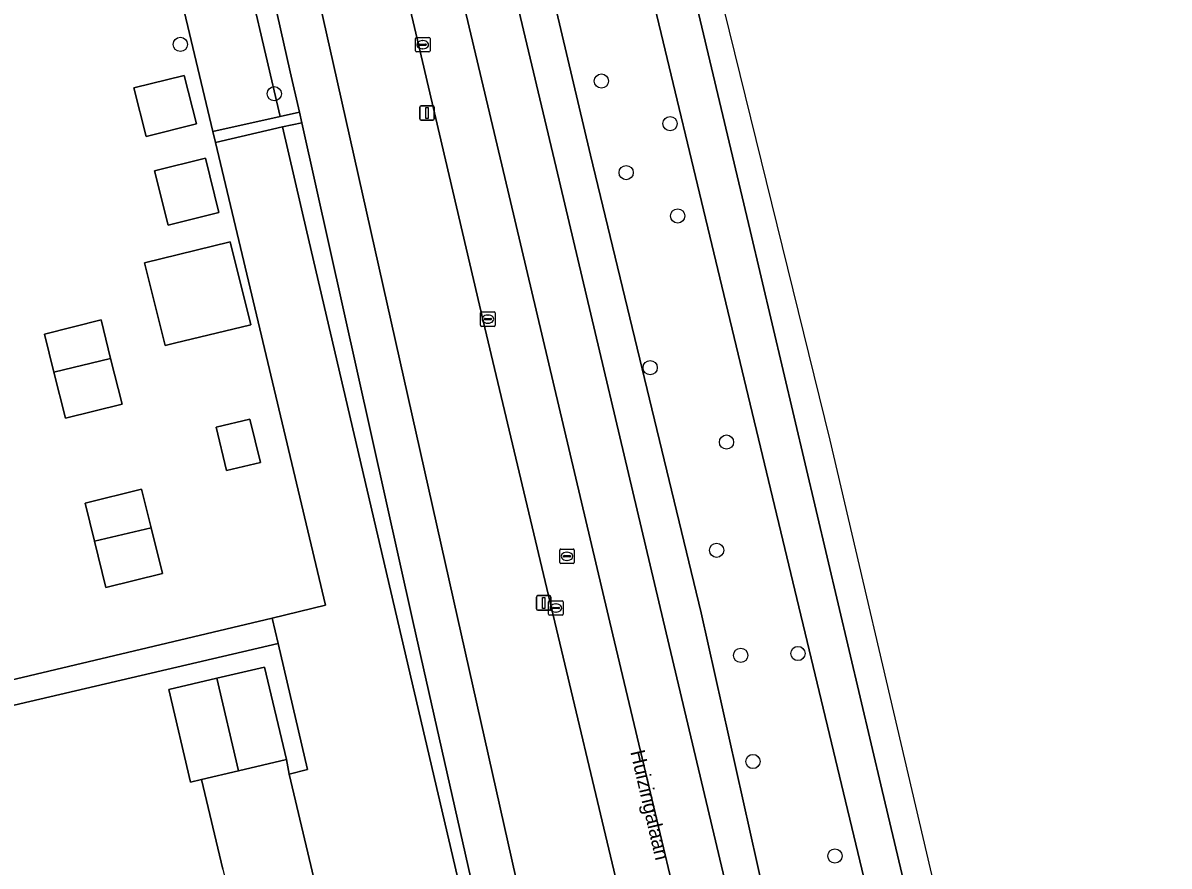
# Model space of a CAD drawing. Extents: x 158455 to 159797, y 387218 to 388672.
# Drawn here: x 159570.8 to 159649.6, y 388372.7 to 388430.7 of the extents above; entities that cross this region are included whole.
import ezdxf

# ---------------------------------------------------------------- set-up
doc = ezdxf.new("R2010")
doc.units = 0
for name, color, linetype in [('IMGEO_Berm_groen', 7, 'Continuous'), ('IMGEO_Boom', 7, 'Continuous'), ('IMGEO_Erf', 7, 'Continuous'), ('IMGEO_Fietspad_gesloten', 7, 'Continuous'), ('IMGEO_Groenvoorziening', 7, 'Continuous'), ('IMGEO_Kolk', 7, 'Continuous'), ('IMGEO_Lichtmast', 7, 'Continuous'), ('IMGEO_Loofbos', 7, 'Continuous'), ('IMGEO_Openbare_ruimte_label', 7, 'Continuous'), ('IMGEO_OVBaan_gesloten', 7, 'Continuous'), ('IMGEO_Pand', 7, 'Continuous'), ('IMGEO_Rijbaan_regionaal_gesloten', 7, 'Continuous'), ('IMGEO_Rioolput', 7, 'Continuous'), ('IMGEO_Voetpad_open', 7, 'Continuous')]:
    doc.layers.add(name, color=color, linetype=linetype)

msp = doc.modelspace()

# ---------------------------------------------------------------- linework, layer by layer
at = {"layer": 'IMGEO_Berm_groen'}
msp.add_lwpolyline([(159563.842, 388539.72), (159553.487, 388585.086), (159546.89, 388612.423), (159538.062, 388647.429), (159535.246, 388646.899), (159534.584, 388649.536), (159537.239, 388650.224), (159536.951, 388651.229), (159531.946, 388651.632), (159531.23, 388642.74), (159538.684, 388639.396), (159571.193, 388499.78), (159580.592, 388458.02), (159588.475, 388424.238), (159589.805, 388424.537), (159589.184, 388427.319), (159580.907, 388464.162), (159572.396, 388502.18)], close=True, dxfattribs=at)
for points in [[(159540.353, 388651.012), (159540.613, 388649.965), (159543.561, 388650.659), (159545.401, 388643.434), (159542.421, 388642.689), (159552.559, 388601.898), (159557.037, 388583.035), (159566.795, 388540.309), (159575.397, 388502.7), (159583.872, 388464.675), (159592.151, 388427.82), (159600.671, 388389.772), (159609.203, 388351.755), (159623.05, 388290.6), (159623.775, 388287.49), (159625.27, 388281.24), (159627.393, 388273.129), (159629.279, 388267.172), (159629.492, 388266.323)], [(159568.101, 388586.869), (159574.859, 388558.257), (159582.245, 388526.995), (159588.916, 388498.799), (159598.188, 388459.795), (159607.446, 388420.738), (159614.821, 388389.593), (159622.296, 388357.973), (159625.125, 388346), (159626.844, 388339.053)], [(159643.497, 388320.188), (159642.939, 388322.703), (159638.78, 388340.261), (159629.874, 388377.885), (159620.782, 388416.393), (159613.365, 388447.664), (159607.033, 388474.397), (159599.521, 388506.188), (159589.122, 388550.014), (159585.36, 388565.801)], [(159638.221, 388331.802), (159610.474, 388447.432), (159591.456, 388526.001)], [(159591.456, 388526.001), (159610.474, 388447.432), (159638.221, 388331.802)], [(159591.614, 388498.379), (159601.741, 388455.788), (159609.81, 388421.575), (159617.436, 388390.108), (159628.494, 388340.53)], [(159628.494, 388340.53), (159617.436, 388390.108), (159609.81, 388421.575), (159601.741, 388455.788), (159591.614, 388498.379)], [(159618.192, 388343.661), (159616.352, 388351.682), (159602.45, 388410.175), (159598.018, 388429.111), (159593.539, 388448.048), (159584.809, 388484.999)], [(159606.254, 388351.186), (159597.639, 388389.444), (159589.968, 388423.808), (159588.641, 388423.527), (159590.328, 388416.296), (159600.975, 388370.668), (159610.605, 388326.529), (159619.18, 388290.053), (159624.208, 388269.943)]]:
    msp.add_lwpolyline(points, dxfattribs=at)
at = {"layer": 'IMGEO_Boom'}
for centre in [(159581.623, 388429.2), (159610.565, 388426.678), (159588.079, 388425.803), (159615.288, 388423.747), (159612.269, 388420.38), (159615.811, 388417.398), (159613.92, 388406.962), (159619.169, 388401.843), (159618.487, 388394.401), (159620.14, 388387.176), (159624.075, 388387.305), (159620.981, 388379.875), (159626.62, 388373.376)]:
    msp.add_circle(centre, 0.489, dxfattribs=at)
at = {"layer": 'IMGEO_Erf'}
for points in [[(159549.583, 388380.64), (159587.929, 388389.743), (159591.599, 388390.626), (159585.749, 388415.231), (159584.033, 388422.45), (159583.853, 388423.207), (159569.796, 388482.336)], [(159584.552, 388372.474), (159583.067, 388378.634), (159582.324, 388378.46), (159580.83, 388384.824), (159584.125, 388385.598), (159587.419, 388386.371), (159588.913, 388380.006), (159589.115, 388379.011), (159590.365, 388379.327), (159588.339, 388387.99), (159549.968, 388379.017), (159555.256, 388356.744)]]:
    msp.add_lwpolyline(points, dxfattribs=at)
for points in [[(159578.433, 388426.205), (159581.893, 388427.065), (159582.723, 388423.726), (159579.264, 388422.866)], [(159579.853, 388420.512), (159583.345, 388421.38), (159584.278, 388417.628), (159580.786, 388416.76)], [(159579.157, 388414.167), (159585.039, 388415.629), (159586.464, 388409.899), (159581.212, 388408.643), (159580.569, 388408.489)], [(159576.174, 388410.242), (159576.832, 388407.596), (159577.614, 388404.45), (159573.724, 388403.483), (159572.934, 388406.664), (159572.285, 388409.275)], [(159586.406, 388403.432), (159587.122, 388400.435), (159584.807, 388399.881), (159584.091, 388402.878)], [(159578.963, 388398.607), (159579.624, 388395.949), (159580.403, 388392.815), (159576.513, 388391.848), (159575.725, 388395.019), (159575.074, 388397.64)]]:
    msp.add_lwpolyline(points, close=True, dxfattribs=at)
at = {"layer": 'IMGEO_Fietspad_gesloten'}
for points in [[(159633.886, 388260.246), (159633.908, 388260.603), (159633.389, 388263.756), (159630.357, 388262.993), (159629.492, 388266.323), (159629.279, 388267.172), (159627.393, 388273.129), (159625.27, 388281.24), (159623.775, 388287.49), (159623.05, 388290.6), (159609.203, 388351.755), (159600.671, 388389.772), (159592.151, 388427.82), (159583.872, 388464.675), (159575.397, 388502.7), (159566.795, 388540.309), (159557.037, 388583.035), (159552.559, 388601.898), (159542.421, 388642.689), (159540.613, 388649.965), (159540.353, 388651.012), (159539.53, 388654.351), (159543.874, 388655.358), (159542.595, 388658.557)], [(159536.69, 388652.52), (159536.951, 388651.229), (159537.239, 388650.224), (159538.062, 388647.429), (159546.89, 388612.423), (159553.487, 388585.086), (159563.842, 388539.72), (159572.396, 388502.18), (159580.907, 388464.162), (159589.184, 388427.319), (159589.805, 388424.537), (159589.968, 388423.808), (159597.639, 388389.444), (159606.254, 388351.186), (159620.082, 388290.065), (159621.116, 388285.526), (159622.272, 388280.842), (159624.224, 388273.238), (159624.796, 388271.174), (159625.874, 388267.279), (159627.284, 388261.472), (159627.344, 388261.025)]]:
    msp.add_lwpolyline(points, dxfattribs=at)
at = {"layer": 'IMGEO_Groenvoorziening'}
msp.add_lwpolyline([(159565.597, 388500), (159569.503, 388483.569), (159569.796, 388482.336), (159583.853, 388423.207), (159588.475, 388424.238), (159580.592, 388458.02), (159571.193, 388499.78)], dxfattribs=at)
at = {"layer": 'IMGEO_Kolk'}
for p, q in [((159597.784, 388428.751), (159597.784, 388429.603)), ((159597.859, 388429.677), (159598.711, 388429.677)), ((159598.785, 388429.603), (159598.785, 388428.751)), ((159598.043, 388429.171), (159598.043, 388429.183)), ((159598.481, 388429.134), (159598.083, 388429.134)), ((159598.086, 388429.22), (159598.484, 388429.22)), ((159598.295, 388428.897), (159598.27, 388428.897)), ((159598.272, 388429.457), (159598.297, 388429.457)), ((159598.527, 388429.183), (159598.527, 388429.171)), ((159598.711, 388428.677), (159597.859, 388428.677)), ((159602.265, 388409.876), (159602.265, 388410.728)), ((159602.34, 388410.802), (159603.192, 388410.802)), ((159603.266, 388410.728), (159603.266, 388409.876)), ((159602.524, 388410.296), (159602.524, 388410.308)), ((159602.962, 388410.259), (159602.564, 388410.259)), ((159602.567, 388410.345), (159602.965, 388410.345)), ((159602.776, 388410.022), (159602.751, 388410.022)), ((159602.753, 388410.582), (159602.778, 388410.582)), ((159603.008, 388410.308), (159603.008, 388410.296)), ((159603.192, 388409.802), (159602.34, 388409.802)), ((159606.939, 388390.006), (159606.939, 388390.858)), ((159607.014, 388390.932), (159607.866, 388390.932)), ((159607.198, 388390.426), (159607.198, 388390.438)), ((159607.636, 388390.389), (159607.238, 388390.389)), ((159607.241, 388390.475), (159607.639, 388390.475)), ((159607.427, 388390.712), (159607.452, 388390.712)), ((159607.682, 388390.438), (159607.682, 388390.426)), ((159607.94, 388390.858), (159607.94, 388390.006)), ((159607.866, 388389.932), (159607.014, 388389.932)), ((159607.45, 388390.152), (159607.425, 388390.152))]:
    msp.add_line(p, q, dxfattribs=at)
for points in [[(159597.784, 388428.751), (159597.784, 388429.603)], [(159597.859, 388429.677), (159598.711, 388429.677)], [(159598.785, 388429.603), (159598.785, 388428.751)], [(159598.711, 388428.677), (159597.859, 388428.677)], [(159602.265, 388409.876), (159602.265, 388410.728)], [(159602.34, 388410.802), (159603.192, 388410.802)], [(159603.266, 388410.728), (159603.266, 388409.876)], [(159603.192, 388409.802), (159602.34, 388409.802)], [(159606.939, 388390.006), (159606.939, 388390.858)], [(159607.014, 388390.932), (159607.866, 388390.932)], [(159607.94, 388390.858), (159607.94, 388390.006)], [(159607.866, 388389.932), (159607.014, 388389.932)]]:
    msp.add_lwpolyline(points, dxfattribs=at)
for centre, radius, start, end in [((159597.861, 388429.601), 0.0765, 91.55205, 178.44795), ((159597.861, 388429.601), 0.0765, 91.55205, 178.44795), ((159598.709, 388429.601), 0.0765, 1.55205, 88.44795), ((159598.709, 388429.601), 0.0765, 1.55205, 88.44795), ((159598.083, 388429.18), 0.0403, 85.87752, 175.75265), ((159598.08, 388429.17), 0.0366, 178.93798, 274.71019), ((159598.484, 388429.177), 0.043, 264.86636, 352.45326), ((159598.488, 388429.182), 0.0386, 1.73085, 96.63898), ((159597.861, 388428.753), 0.0765, 181.55205, 268.44795), ((159597.861, 388428.753), 0.0765, 181.55205, 268.44795), ((159598.709, 388428.753), 0.0765, 271.55205, 358.44795), ((159598.709, 388428.753), 0.0765, 271.55205, 358.44795), ((159602.342, 388410.726), 0.0765, 91.55205, 178.44795), ((159602.342, 388410.726), 0.0765, 91.55205, 178.44795), ((159603.19, 388410.726), 0.0765, 1.55205, 88.44795), ((159603.19, 388410.726), 0.0765, 1.55205, 88.44795), ((159602.564, 388410.305), 0.0403, 85.87752, 175.75265), ((159602.561, 388410.295), 0.0366, 178.93798, 274.71019), ((159602.965, 388410.302), 0.043, 264.86636, 352.45326), ((159602.969, 388410.307), 0.0386, 1.73085, 96.63898), ((159602.342, 388409.878), 0.0765, 181.55205, 268.44795), ((159602.342, 388409.878), 0.0765, 181.55205, 268.44795), ((159603.19, 388409.878), 0.0765, 271.55205, 358.44795), ((159603.19, 388409.878), 0.0765, 271.55205, 358.44795), ((159607.016, 388390.856), 0.0765, 91.55205, 178.44795), ((159607.016, 388390.856), 0.0765, 91.55205, 178.44795), ((159607.238, 388390.435), 0.0403, 85.87752, 175.75265), ((159607.235, 388390.425), 0.0366, 178.93798, 274.71019), ((159607.639, 388390.432), 0.043, 264.86636, 352.45326), ((159607.643, 388390.437), 0.0386, 1.73085, 96.63898), ((159607.864, 388390.856), 0.0765, 1.55205, 88.44795), ((159607.864, 388390.856), 0.0765, 1.55205, 88.44795), ((159607.016, 388390.008), 0.0765, 181.55205, 268.44795), ((159607.016, 388390.008), 0.0765, 181.55205, 268.44795), ((159607.864, 388390.008), 0.0765, 271.55205, 358.44795), ((159607.864, 388390.008), 0.0765, 271.55205, 358.44795)]:
    msp.add_arc(centre, radius, start, end, dxfattribs=at)
for centre, major_axis, ratio, start_param, end_param in [((159598.271, 388429.177), (-0.387, 0.002), 0.722429, 4.712389, 7.853982), ((159598.296, 388429.177), (-0.39, 0.002), 0.717154, 1.570796, 4.712389), ((159602.752, 388410.302), (-0.387, 0.002), 0.722429, 4.712389, 7.853982), ((159602.777, 388410.302), (-0.39, 0.002), 0.717154, 1.570796, 4.712389), ((159607.426, 388390.432), (-0.387, 0.002), 0.722429, 4.712389, 7.853982), ((159607.451, 388390.432), (-0.39, 0.002), 0.717154, 1.570796, 4.712389)]:
    msp.add_ellipse(centre, major_axis=major_axis, ratio=ratio, start_param=start_param, end_param=end_param, dxfattribs=at)
at = {"layer": 'IMGEO_Lichtmast'}
for p, q in [((159598.087, 388424.078), (159598.087, 388424.878)), ((159598.087, 388424.878), (159598.087, 388424.078)), ((159598.187, 388424.978), (159598.977, 388424.978)), ((159598.977, 388424.978), (159598.187, 388424.978)), ((159599.077, 388424.878), (159599.077, 388424.078)), ((159599.077, 388424.078), (159599.077, 388424.878)), ((159598.977, 388423.978), (159598.187, 388423.978)), ((159598.187, 388423.978), (159598.977, 388423.978)), ((159606.099, 388390.381), (159606.099, 388391.181)), ((159606.099, 388391.181), (159606.099, 388390.381)), ((159606.199, 388391.281), (159606.989, 388391.281)), ((159606.989, 388391.281), (159606.199, 388391.281)), ((159607.089, 388391.181), (159607.089, 388390.381)), ((159607.089, 388390.381), (159607.089, 388391.181)), ((159606.989, 388390.281), (159606.199, 388390.281)), ((159606.199, 388390.281), (159606.989, 388390.281))]:
    msp.add_line(p, q, dxfattribs=at)
for points in [[(159598.507, 388424.853), (159598.657, 388424.853), (159598.657, 388424.103), (159598.507, 388424.103), (159598.507, 388424.853)], [(159606.519, 388391.156), (159606.669, 388391.156), (159606.669, 388390.406), (159606.519, 388390.406), (159606.519, 388391.156)]]:
    msp.add_lwpolyline(points, dxfattribs=at)
for centre, start, end in [((159598.187, 388424.878), 90, 180), ((159598.187, 388424.878), 90, 180), ((159598.977, 388424.878), 0, 90), ((159598.977, 388424.878), 360, 90), ((159598.187, 388424.078), 180, 270), ((159598.187, 388424.078), 180, 270), ((159598.977, 388424.078), 270, 0), ((159598.977, 388424.078), 270, 0), ((159606.199, 388391.181), 90, 180), ((159606.199, 388391.181), 90, 180), ((159606.989, 388391.181), 0, 90), ((159606.989, 388391.181), 360, 90), ((159606.199, 388390.381), 180, 270), ((159606.199, 388390.381), 180, 270), ((159606.989, 388390.381), 270, 0), ((159606.989, 388390.381), 270, 0)]:
    msp.add_arc(centre, 0.1, start, end, dxfattribs=at)
at = {"layer": 'IMGEO_Loofbos'}
msp.add_lwpolyline([(159600.975, 388370.668), (159590.328, 388416.296), (159588.641, 388423.527), (159584.033, 388422.45), (159585.749, 388415.231), (159591.599, 388390.626), (159587.929, 388389.743), (159588.339, 388387.99), (159590.365, 388379.327), (159589.115, 388379.011), (159597.485, 388343.619), (159599.228, 388344.019), (159605.284, 388316.997), (159607.543, 388307.594), (159609.026, 388301.301), (159612.342, 388302.118), (159612.727, 388300.512), (159620.545, 388267.854), (159621.049, 388267.964)], dxfattribs=at)
at = {"layer": 'IMGEO_OVBaan_gesloten'}
for points in [[(159649.589, 388302.356), (159626.3, 388401.971), (159588.8, 388554.409), (159575.537, 388608.044), (159573.647, 388616.631)], [(159564.528, 388586.442), (159571.49, 388556.905), (159578.718, 388526.273), (159585.339, 388498.36), (159594.57, 388459.493), (159603.921, 388420.037), (159611.352, 388388.589), (159618.755, 388357.442), (159621.346, 388346.3), (159623.896, 388336.207), (159624.815, 388332.731)], [(159626.844, 388339.053), (159625.125, 388346), (159622.296, 388357.973), (159614.821, 388389.593), (159607.446, 388420.738), (159598.188, 388459.795), (159588.916, 388498.799), (159582.245, 388526.995), (159574.859, 388558.257), (159568.101, 388586.869)], [(159585.36, 388565.801), (159589.122, 388550.014), (159599.521, 388506.188), (159607.033, 388474.397), (159613.365, 388447.664), (159620.782, 388416.393), (159629.874, 388377.885), (159638.78, 388340.261), (159642.939, 388322.703), (159643.497, 388320.188)]]:
    msp.add_lwpolyline(points, dxfattribs=at)
at = {"layer": 'IMGEO_Pand'}
for points in [[(159578.433, 388426.205), (159579.264, 388422.866), (159582.723, 388423.726), (159581.893, 388427.065)], [(159579.853, 388420.512), (159580.786, 388416.76), (159584.278, 388417.628), (159583.345, 388421.38)], [(159580.569, 388408.489), (159581.212, 388408.643), (159586.464, 388409.899), (159585.039, 388415.629), (159579.157, 388414.167)], [(159576.832, 388407.596), (159576.174, 388410.242), (159572.285, 388409.275), (159572.934, 388406.664)], [(159576.832, 388407.596), (159572.934, 388406.664), (159573.724, 388403.483), (159577.614, 388404.45)], [(159584.091, 388402.878), (159584.807, 388399.881), (159587.122, 388400.435), (159586.406, 388403.432)], [(159575.725, 388395.019), (159579.624, 388395.949), (159578.963, 388398.607), (159575.074, 388397.64)], [(159575.725, 388395.019), (159576.513, 388391.848), (159580.403, 388392.815), (159579.624, 388395.949)], [(159584.125, 388385.598), (159585.618, 388379.233), (159588.913, 388380.006), (159587.419, 388386.371)], [(159584.125, 388385.598), (159580.83, 388384.824), (159582.324, 388378.46), (159583.067, 388378.634), (159585.618, 388379.233)]]:
    msp.add_lwpolyline(points, close=True, dxfattribs=at)
at = {"layer": 'IMGEO_Rijbaan_regionaal_gesloten'}
for points in [[(159546.399, 388648), (159547.662, 388643.034), (159548.403, 388639.92), (159557.091, 388603.302), (159557.599, 388601.138), (159561.824, 388583.231), (159567.206, 388560.453), (159571.681, 388541.564), (159576.148, 388522.681), (159584.809, 388484.999), (159593.539, 388448.048), (159598.018, 388429.111), (159602.45, 388410.175), (159616.352, 388351.682), (159618.192, 388343.661)], [(159624.815, 388332.731), (159623.896, 388336.207), (159621.346, 388346.3), (159618.755, 388357.442), (159611.352, 388388.589), (159603.921, 388420.037), (159594.57, 388459.493), (159585.339, 388498.36), (159578.718, 388526.273), (159571.49, 388556.905)]]:
    msp.add_lwpolyline(points, dxfattribs=at)
at = {"layer": 'IMGEO_Rioolput'}
for p, q in [((159607.7, 388393.564), (159607.7, 388394.416)), ((159607.775, 388394.49), (159608.627, 388394.49)), ((159608.188, 388394.27), (159608.213, 388394.27)), ((159608.701, 388394.416), (159608.701, 388393.564)), ((159608.627, 388393.49), (159607.775, 388393.49)), ((159607.959, 388393.984), (159607.959, 388393.996)), ((159608.397, 388393.947), (159607.999, 388393.947)), ((159608.002, 388394.033), (159608.4, 388394.033)), ((159608.211, 388393.71), (159608.186, 388393.71)), ((159608.443, 388393.996), (159608.443, 388393.984))]:
    msp.add_line(p, q, dxfattribs=at)
for points in [[(159607.7, 388393.564), (159607.7, 388394.416)], [(159607.775, 388394.49), (159608.627, 388394.49)], [(159608.701, 388394.416), (159608.701, 388393.564)], [(159608.627, 388393.49), (159607.775, 388393.49)]]:
    msp.add_lwpolyline(points, dxfattribs=at)
for centre, radius, start, end in [((159607.777, 388394.414), 0.0765, 91.55205, 178.44795), ((159607.777, 388394.414), 0.0765, 91.55205, 178.44795), ((159608.625, 388394.414), 0.0765, 1.55205, 88.44795), ((159608.625, 388394.414), 0.0765, 1.55205, 88.44795), ((159607.777, 388393.566), 0.0765, 181.55205, 268.44795), ((159607.777, 388393.566), 0.0765, 181.55205, 268.44795), ((159607.999, 388393.993), 0.0403, 85.87752, 175.75265), ((159607.996, 388393.983), 0.0366, 178.93798, 274.71019), ((159608.4, 388393.99), 0.043, 264.86636, 352.45326), ((159608.404, 388393.995), 0.0386, 1.73085, 96.63898), ((159608.625, 388393.566), 0.0765, 271.55205, 358.44795), ((159608.625, 388393.566), 0.0765, 271.55205, 358.44795)]:
    msp.add_arc(centre, radius, start, end, dxfattribs=at)
for centre, major_axis, ratio, start_param, end_param in [((159608.187, 388393.99), (-0.387, 0.002), 0.722429, 4.712389, 7.853982), ((159608.212, 388393.99), (-0.39, 0.002), 0.717154, 1.570796, 4.712389)]:
    msp.add_ellipse(centre, major_axis=major_axis, ratio=ratio, start_param=start_param, end_param=end_param, dxfattribs=at)
at = {"layer": 'IMGEO_Voetpad_open'}
for points in [[(159588.641, 388423.527), (159589.968, 388423.808), (159589.805, 388424.537), (159588.475, 388424.238), (159583.853, 388423.207), (159584.033, 388422.45)], [(159588.339, 388387.99), (159587.929, 388389.743), (159549.583, 388380.64), (159549.968, 388379.017)], [(159589.115, 388379.011), (159588.913, 388380.006), (159585.618, 388379.233), (159583.067, 388378.634), (159584.552, 388372.474), (159585.355, 388369.102), (159589.249, 388352.888), (159579.209, 388350.485), (159576.525, 388349.839), (159561.787, 388346.308), (159562.55, 388343.052), (159575.877, 388346.131), (159590.01, 388349.396), (159590.513, 388347.348), (159590.942, 388345.6), (159591.733, 388342.299), (159597.485, 388343.619)]]:
    msp.add_lwpolyline(points, close=True, dxfattribs=at)

# ---------------------------------------------------------------- texts
at = {"layer": 'IMGEO_Openbare_ruimte_label'}
msp.add_text('Huizingalaan', height=1, rotation=283.06334, dxfattribs=at).set_placement((159612.551, 388380.543))

doc.saveas('drawing.dxf')
